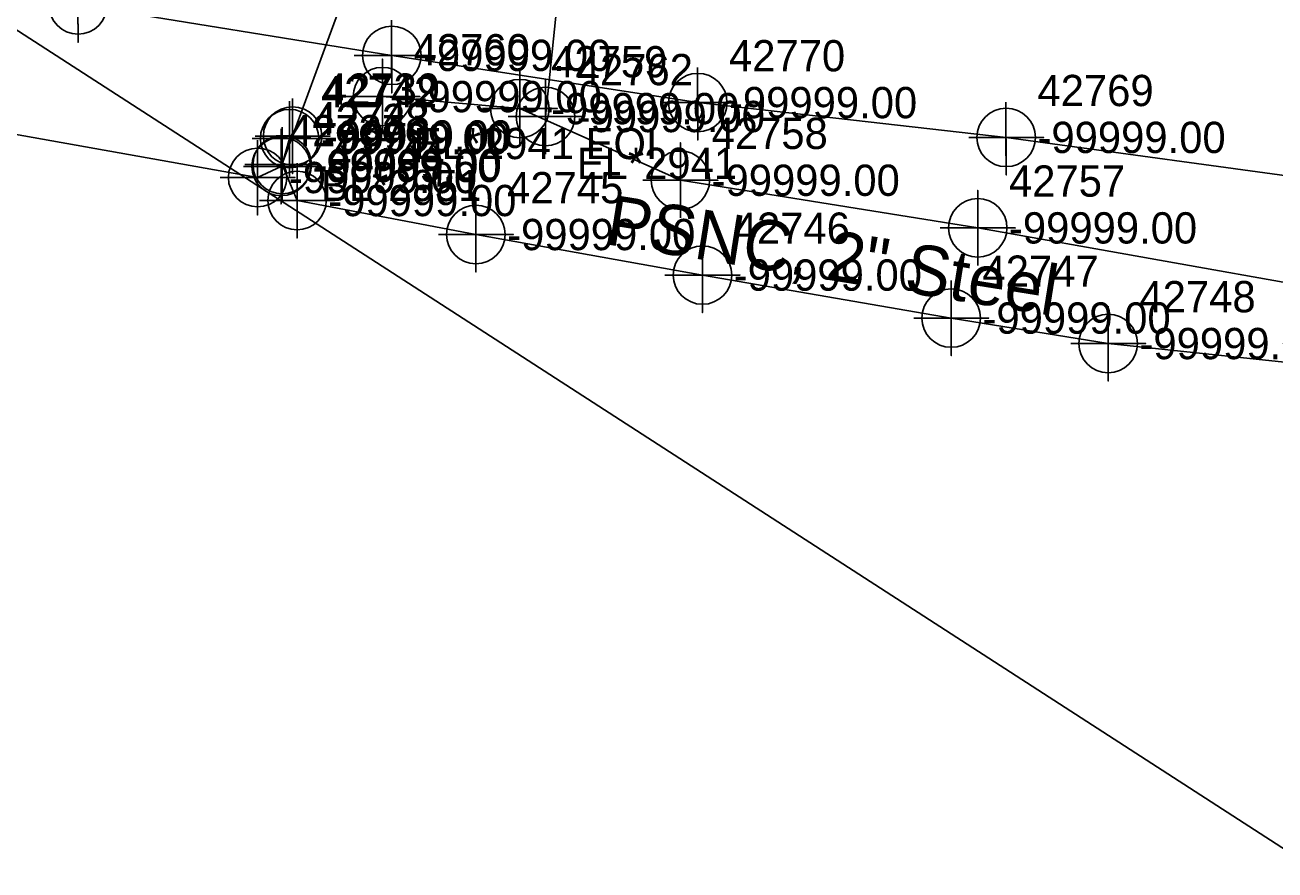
# Model space of a CAD drawing. Extents: x 2083698 to 2094313, y 743246 to 752873.
# Drawn here: x 2093380.8 to 2093480.8, y 746679.1 to 746746.6 of the extents above; entities that cross this region are included whole.
import ezdxf

# ---------------------------------------------------------------- set-up
doc = ezdxf.new("R2010")
doc.units = 0
for name, color, linetype in [('COGO Default Chain', 7, 'Continuous'), ('COGO Default Curve', 7, 'Continuous'), ('Exist Property Iron Pin Leader', 7, 'Continuous'), ('Exist Property Iron Pin Text', 7, 'Continuous'), ('Exist Property Monument Leader', 7, 'Continuous'), ('Exist Property Monument Text', 7, 'Continuous'), ('Exist Right of Way Easement Line', 7, 'Continuous'), ('Exist Right of Way Line Leader', 7, 'Continuous'), ('Exist Right of Way Line Text', 7, 'Continuous'), ('Exist Utilities Gas UG Line SUE LOS B', 7, 'Continuous'), ('Exist Utilities Gas UG Line SUE LOS B Text', 7, 'Continuous'), ('Exist Utilities Power UG Cable SUE LOS B', 7, 'Continuous'), ('Exist Utilities Power UG Cable SUE LOS C', 7, 'Continuous'), ('Exist Utilities Telephone UG Conduit SUE LOS B', 7, 'Continuous'), ('Old_Level_20', 7, 'Continuous'), ('Scratch_Level_2', 7, 'Continuous')]:
    doc.layers.add(name, color=color, linetype=linetype)

msp = doc.modelspace()

# ---------------------------------------------------------------- linework, layer by layer
at = {"layer": 'COGO Default Curve'}
for points in [[(2093406.42, 746740.91), (2093412.42, 746740.91), (2093409.42, 746740.91), (2093409.42, 746743.91), (2093409.42, 746737.91)], [(2093417.42, 746739.95), (2093423.42, 746739.95), (2093420.42, 746739.95), (2093420.42, 746742.95), (2093420.42, 746736.95)], [(2093419.47, 746739.32), (2093425.47, 746739.32), (2093422.47, 746739.32), (2093422.47, 746742.32), (2093422.47, 746736.32)], [(2093430.26, 746734.22), (2093436.26, 746734.22), (2093433.26, 746734.22), (2093433.26, 746737.22), (2093433.26, 746731.22)], [(2093454.05, 746730.41), (2093460.05, 746730.41), (2093457.05, 746730.41), (2093457.05, 746733.41), (2093457.05, 746727.41)]]:
    msp.add_lwpolyline(points, dxfattribs=at)
for centre in [(2093409.42, 746740.91), (2093420.42, 746739.95), (2093422.47, 746739.32), (2093433.26, 746734.22), (2093457.05, 746730.41)]:
    msp.add_circle(centre, 2.34, dxfattribs=at)
at = {"layer": 'Exist Property Iron Pin Text'}
for points in [[(2093402, 746740.55), (2093402, 746734.55), (2093402, 746737.55), (2093405, 746737.55), (2093399, 746737.55)], [(2093402.24, 746740.76), (2093402.24, 746734.76), (2093402.24, 746737.76), (2093405.24, 746737.76), (2093399.24, 746737.76)], [(2093401.32, 746738.33), (2093401.32, 746732.33), (2093401.32, 746735.33), (2093404.32, 746735.33), (2093398.32, 746735.33)], [(2093401.41, 746738.47), (2093401.41, 746732.47), (2093401.41, 746735.47), (2093404.41, 746735.47), (2093398.41, 746735.47)], [(2093399.44, 746737.44), (2093399.44, 746731.44), (2093399.44, 746734.44), (2093402.44, 746734.44), (2093396.44, 746734.44)], [(2093402.59, 746735.6), (2093402.59, 746729.6), (2093402.59, 746732.6), (2093405.59, 746732.6), (2093399.59, 746732.6)], [(2093416.9, 746732.88), (2093416.9, 746726.88), (2093416.9, 746729.88), (2093419.9, 746729.88), (2093413.9, 746729.88)], [(2093435.03, 746729.64), (2093435.03, 746723.64), (2093435.03, 746726.64), (2093438.03, 746726.64), (2093432.03, 746726.64)], [(2093454.93, 746726.2), (2093454.93, 746720.2), (2093454.93, 746723.2), (2093457.93, 746723.2), (2093451.93, 746723.2)], [(2093467.49, 746724.16), (2093467.49, 746718.16), (2093467.49, 746721.16), (2093470.49, 746721.16), (2093464.49, 746721.16)]]:
    msp.add_lwpolyline(points, dxfattribs=at)
for centre in [(2093402, 746737.55), (2093402.24, 746737.76), (2093401.32, 746735.33), (2093401.41, 746735.47), (2093399.44, 746734.44), (2093402.59, 746732.6), (2093416.9, 746729.88), (2093435.03, 746726.64), (2093454.93, 746723.2), (2093467.49, 746721.16)]:
    msp.add_circle(centre, 2.34, dxfattribs=at)
at = {"layer": 'Exist Right of Way Line Text'}
for points in [[(2093385.04, 746751.07), (2093385.07, 746745.25), (2093385.06, 746748.25), (2093388.07, 746748.25), (2093382.07, 746748.25)], [(2093410.14, 746747.03), (2093410.17, 746741.21), (2093410.15, 746744.21), (2093413.17, 746744.21), (2093407.17, 746744.21)], [(2093434.62, 746743.24), (2093434.65, 746737.43), (2093434.64, 746740.43), (2093437.65, 746740.43), (2093431.65, 746740.43)], [(2093459.3, 746740.47), (2093459.33, 746734.65), (2093459.31, 746737.65), (2093462.33, 746737.65), (2093456.33, 746737.65)]]:
    msp.add_lwpolyline(points, dxfattribs=at)
for centre in [(2093385.07, 746748.25), (2093410.17, 746744.21), (2093434.65, 746740.43), (2093459.33, 746737.65)]:
    msp.add_circle(centre, 2.34, dxfattribs=at)
at = {"layer": 'Exist Utilities Gas UG Line SUE LOS B'}
msp.add_line((2093424.6, 746760.21), (2093422.47, 746739.32), dxfattribs=at)
msp.add_lwpolyline([(2093409.42, 746740.91), (2093420.42, 746739.95), (2093433.26, 746734.22), (2093457.05, 746730.41), (2093484.64, 746725.5), (2093489.8, 746724.48), (2093505.84, 746724.03)], dxfattribs=at)
at = {"layer": 'Exist Utilities Power UG Cable SUE LOS B'}
for points in [[(2093301.31, 746753.11), (2093301.94, 746753.75), (2093330.75, 746746.87), (2093360.81, 746741.32), (2093399.44, 746734.44), (2093401.32, 746735.33), (2093402.24, 746737.76), (2093407.44, 746751.9), (2093411.72, 746762.82)], [(2093402, 746737.55), (2093401.41, 746735.47), (2093402.59, 746732.6), (2093416.9, 746729.88), (2093435.03, 746726.64), (2093454.93, 746723.2), (2093467.49, 746721.16), (2093486.13, 746719.2), (2093505.25, 746717.75), (2093519.23, 746716.24), (2093520.26, 746714.59)]]:
    msp.add_lwpolyline(points, dxfattribs=at)
at = {"layer": 'Exist Utilities Power UG Cable SUE LOS C'}
msp.add_lwpolyline([(2091387.72, 747754.05), (2091459.29, 747488.14), (2091734.16, 747369.44), (2092190.29, 747172.26), (2092598.52, 747024.9), (2092972.51, 746889.78), (2093316.78, 746787.16), (2093711.24, 746532.37)], dxfattribs=at)
at = {"layer": 'Exist Utilities Telephone UG Conduit SUE LOS B'}
msp.add_lwpolyline([(2093159, 746805.89), (2093184.14, 746797.51), (2093207.54, 746789.77), (2093232.76, 746783.15), (2093257.23, 746777.08), (2093281.68, 746770.37), (2093307.31, 746764.3), (2093332.01, 746759.05), (2093359.99, 746753.87), (2093385.07, 746748.25), (2093410.17, 746744.21), (2093434.65, 746740.43), (2093459.33, 746737.65), (2093485.49, 746734.07), (2093506.87, 746730.82), (2093532.74, 746729.85)], dxfattribs=at)

# ---------------------------------------------------------------- texts
at = {"layer": 'COGO Default Chain'}
for p in [(2093411.92, 746739.66), (2093422.92, 746738.7), (2093424.97, 746738.07), (2093435.76, 746732.97), (2093459.55, 746729.16)]:
    msp.add_text('-99999.00', height=2.5, dxfattribs=at).set_placement(p)
at = {"layer": 'Exist Property Iron Pin Leader'}
for s, p in [('42742', (2093404.5, 746740.05)), ('42739', (2093404.74, 746740.26)), ('42738', (2093403.82, 746737.83)), ('42743', (2093403.91, 746737.97)), ('42737', (2093401.94, 746736.94)), ('42744', (2093405.09, 746735.1)), ('42745', (2093419.4, 746732.38)), ('42746', (2093437.53, 746729.14)), ('42747', (2093457.43, 746725.7)), ('42748', (2093469.99, 746723.66))]:
    msp.add_text(s, height=2.5, dxfattribs=at).set_placement(p)
at = {"layer": 'Exist Property Monument Leader'}
msp.add_text('BL*2951', height=2.5, dxfattribs=at).set_placement((2093404.5, 746732.55))
at = {"layer": 'Exist Property Monument Text'}
for p in [(2093404.5, 746736.3), (2093404.74, 746736.51), (2093403.82, 746734.08), (2093403.91, 746734.22), (2093401.94, 746733.19), (2093405.09, 746731.35), (2093419.4, 746728.63), (2093437.53, 746725.39), (2093457.43, 746721.95), (2093469.99, 746719.91)]:
    msp.add_text('-99999.00', height=2.5, dxfattribs=at).set_placement(p)
at = {"layer": 'Exist Right of Way Easement Line'}
for s, p in [('EL*2941 EOI', (2093411.92, 746735.91)), ('EL*2941', (2093424.97, 746734.32))]:
    msp.add_text(s, height=2.5, dxfattribs=at).set_placement(p)
at = {"layer": 'Exist Right of Way Line Leader'}
for s, p in [('42770', (2093437.15, 746742.93)), ('42769', (2093461.83, 746740.15))]:
    msp.add_text(s, height=2.5, dxfattribs=at).set_placement(p)
at = {"layer": 'Exist Utilities Gas UG Line SUE LOS B Text'}
msp.add_text('PSNC, 2" Steel', height=4, rotation=350.902, dxfattribs=at).set_placement((2093427.17, 746729.12))
at = {"layer": 'Old_Level_20'}
for s, p in [('42760', (2093411.92, 746743.41)), ('42759', (2093422.92, 746742.45)), ('42762', (2093424.97, 746741.82)), ('42758', (2093435.76, 746736.72)), ('42757', (2093459.55, 746732.91))]:
    msp.add_text(s, height=2.5, dxfattribs=at).set_placement(p)
at = {"layer": 'Scratch_Level_2'}
for p in [(2093412.67, 746742.96), (2093437.15, 746739.18), (2093461.83, 746736.4)]:
    msp.add_text('-99999.00', height=2.5, dxfattribs=at).set_placement(p)

doc.saveas('drawing.dxf')
